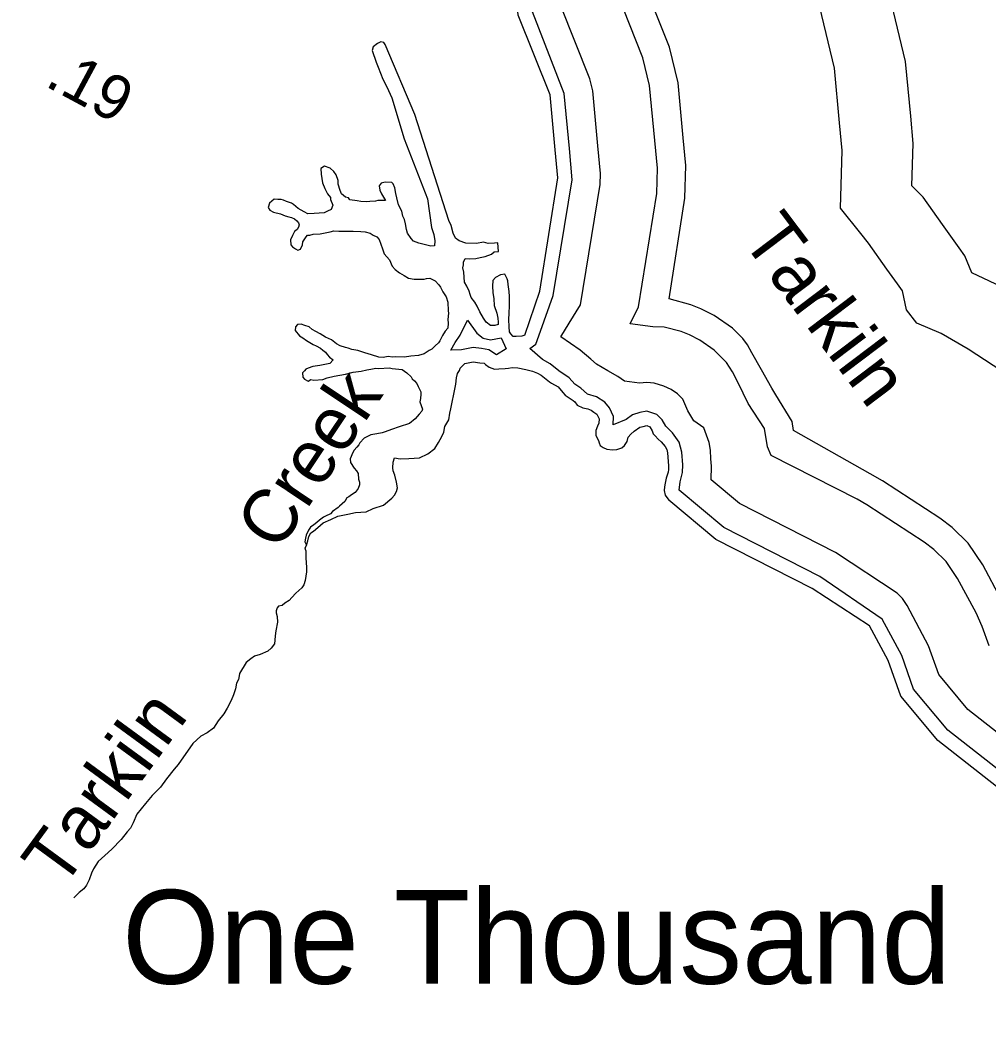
# Model space of a CAD drawing. Extents: x 2532689 to 2764727, y 536648 to 732970.
# Drawn here: x 2711624 to 2714336, y 623462 to 626254 of the extents above; entities that cross this region are included whole.
import ezdxf

# ---------------------------------------------------------------- set-up
doc = ezdxf.new("R2010")
doc.units = 0
for name, color, linetype in [('Exist Hydrographic Bay Label', 7, 'Continuous'), ('Exist Hydrographic Buffer Line', 7, 'Continuous'), ('Exist Hydrographic Creek Single Shore', 7, 'Continuous'), ('Exist Hydrographic Creek Single Shore Label', 7, 'Continuous'), ('Exist Hydrographic River Shore', 7, 'Continuous'), ('Exist Road Secondary Mileage Hundredths English Label', 7, 'Continuous')]:
    doc.layers.add(name, color=color, linetype=linetype)

msp = doc.modelspace()

# ---------------------------------------------------------------- linework, layer by layer
at = {"layer": 'Exist Hydrographic Buffer Line'}
for points in [[(2714390.3, 625499.3), (2714290.8, 625545.2), (2714271.4, 625593.3), (2714255.6, 625615.2), (2714208.6, 625680.8), (2714154.9, 625757.4), (2714123.3, 625789), (2714127, 625907.6), (2714119.6, 625984.6), (2714105.1, 626137.8), (2714038.4, 626414.9)], [(2714373.3, 624631.2), (2714321.4, 624727.7), (2714280.4, 624788.2), (2714236.1, 624832.6), (2714201.4, 624858.2), (2714040.3, 624963.4), (2714006.4, 624983.1), (2713791.7, 625103.9), (2713787.8, 625129.7), (2713741.5, 625204.4), (2713730.6, 625222.3), (2713701.3, 625274), (2713674.6, 625321.6), (2713662.1, 625344), (2713649, 625361.4), (2713620.3, 625390.3), (2713568.8, 625426.3), (2713531.5, 625445), (2713503.8, 625456.4), (2713443.1, 625472.6), (2713487, 625754.8), (2713489.9, 625846.4), (2713482.5, 625924.1), (2713468.2, 626077.9), (2713443.8, 626177.6), (2713374.9, 626351.1)], [(2714339.6, 624501), (2714320.2, 624554.9), (2714303.1, 624593.3), (2714251.1, 624689.7), (2714219.1, 624736.8), (2714184.6, 624771.3), (2714157.5, 624791.2), (2713996.6, 624896.4), (2713970.1, 624911.7), (2713729, 625033.9), (2713718.3, 625058.7), (2713710.3, 625110), (2713664.6, 625179.8), (2713635.9, 625237.6), (2713620.5, 625268.7), (2713603.3, 625294.6), (2713568.8, 625329.1), (2713528.9, 625357.1), (2713499.7, 625371.6), (2713476.4, 625381.3), (2713429, 625393.9), (2713397, 625394.1), (2713334.1, 625403), (2713357, 625450.3), (2713408.1, 625767.5), (2713410.3, 625838.7), (2713402.8, 625916.5), (2713388.4, 626070.4), (2713369.5, 626148), (2713296.1, 626332.5)], [(2714442.2, 625226.7), (2714281, 625331.8), (2714205.1, 625375.6), (2714136.4, 625404.3), (2714107.5, 625441.7), (2714096.6, 625495.6), (2714082.3, 625515.2), (2714052.6, 625555.8), (2714001.3, 625628.6), (2713979.8, 625655.9), (2713922.6, 625726.8), (2713927.9, 625888.5), (2713920.5, 625965.7), (2713906.2, 626119.1), (2713852.6, 626340.8)], [(2714508.2, 624143.6), (2714279.6, 624322.7), (2714198.4, 624420.5), (2714169.6, 624500.9), (2714110.2, 624613.8), (2714096.6, 624633.9), (2714081.9, 624648.7), (2713909, 624762.4), (2713640.4, 624899.5), (2713560.8, 624966.3), (2713561.3, 625004.3), (2713560, 625024.8), (2713558.6, 625048.8), (2713555.1, 625070.8), (2713540.1, 625111.4), (2713512, 625131.4), (2713495.8, 625159), (2713480.9, 625191.7), (2713466.1, 625206.5), (2713448.9, 625218.5), (2713428.2, 625228.3), (2713401.3, 625236.3), (2713380.6, 625238.1), (2713359.9, 625236.3), (2713317.9, 625242.1), (2713299.4, 625255.3), (2713271.5, 625271.4), (2713239.3, 625289.5), (2713223.7, 625303.9), (2713193.4, 625329.5), (2713139.9, 625366), (2713163.2, 625405.1), (2713194.4, 625456.3), (2713250, 625792.9), (2713251, 625823.5), (2713243.6, 625901.5), (2713229.1, 626055.4), (2713221.1, 626088.7), (2713138.6, 626295.1)], [(2714464.3, 624076.2), (2714223.6, 624265), (2714127.8, 624380.2), (2714094.4, 624473.9), (2714039.8, 624575.8), (2713865.3, 624695.4), (2713595.9, 624832.3), (2713471, 624937.3), (2713473.5, 624960.6), (2713480.7, 624986.8), (2713480.9, 625007.6), (2713478.8, 625043.8), (2713470.8, 625071.2), (2713452.4, 625097.4), (2713434.1, 625116), (2713423.9, 625134.1), (2713408.9, 625149.2), (2713380.6, 625158.1), (2713360.5, 625154.3), (2713340.8, 625147.6), (2713322.4, 625134.8), (2713285.9, 625120.3), (2713286.9, 625143.5), (2713276.2, 625167.9), (2713262.9, 625183.4), (2713239.7, 625198), (2713214.1, 625206.2), (2713196.1, 625222.2), (2713178.6, 625233.5), (2713162.8, 625252), (2713134.1, 625271.6), (2713109.7, 625290.6), (2713087.8, 625302.5), (2713052.5, 625333.5), (2713069.5, 625345.4), (2713082.9, 625382.5), (2713118.5, 625481.9), (2713171, 625805.6), (2713163.9, 625893.8), (2713149.3, 626048), (2713059.9, 626276.5)], [(2712986.3, 625332.7), (2712959.6, 625316.4), (2712938.3, 625330), (2712917.8, 625333.4), (2712894.4, 625336.7), (2712861.8, 625330.4), (2712831.5, 625328.6), (2712843.4, 625350.9), (2712857.7, 625370.9), (2712878, 625412.6), (2712904.3, 625376.4), (2712922.5, 625363.1), (2712942.6, 625357.7), (2712972.6, 625363.8), (2712986.3, 625332.7)]]:
    msp.add_lwpolyline(points, dxfattribs=at)
at = {"layer": 'Exist Hydrographic Creek Single Shore'}
for points in [[(2713247.1, 625069.7), (2713249.6, 625062.5), (2713258, 625056.9), (2713268.2, 625051.6)], [(2712425.3, 624768.4), (2712423.8, 624774.6), (2712427.3, 624782.7)], [(2712425.3, 624768.4), (2712425.3, 624748.5), (2712426.3, 624732.5), (2712426.9, 624722.6), (2712427.5, 624708.6), (2712423, 624684.3), (2712419.5, 624672.1), (2712414, 624663.7), (2712397.2, 624648.7), (2712385.9, 624636.1), (2712378.3, 624627.6), (2712366.6, 624620.9), (2712359, 624614.4), (2712349, 624611.9), (2712345.3, 624607.7), (2712341.8, 624599.4), (2712342, 624593.4), (2712344.9, 624583.6), (2712345.5, 624567.6), (2712341, 624543.2), (2712339.8, 624529.2), (2712338.5, 624517), (2712337.1, 624506.9), (2712327.9, 624494.4), (2712318.4, 624485.8), (2712296.9, 624476.5), (2712281.1, 624471.7), (2712271.3, 624465.1), (2712258.1, 624454.3), (2712239.9, 624423.2), (2712238.1, 624417.1), (2712236.8, 624407), (2712231.3, 624396.6), (2712228.4, 624380.4), (2712223.1, 624364.1), (2712216.1, 624347.6), (2712205.2, 624327), (2712196, 624310.4), (2712179.4, 624291.4), (2712166.3, 624270.6), (2712149.1, 624257.6), (2712131.6, 624248.6), (2712108.9, 624227.2), (2712068.1, 624168.8), (2712056.8, 624156), (2712034.6, 624128.7), (2712017.8, 624105.7), (2711995.1, 624082.4), (2711976.4, 624059.3), (2711952, 624029.8), (2711941.5, 624005.1), (2711934.4, 623990.7), (2711924.9, 623980.1), (2711908.1, 623959.1), (2711881.7, 623931.5), (2711862.6, 623914.3), (2711843.5, 623897.2), (2711830.8, 623876.5), (2711825.3, 623864.1), (2711818.5, 623845.7), (2711811.3, 623831.2), (2711803.8, 623820.8), (2711790.6, 623810), (2711775.3, 623795.1)]]:
    msp.add_lwpolyline(points, dxfattribs=at)
at = {"layer": 'Exist Hydrographic River Shore'}
for points in [[(2713124.1, 625890), (2713109.5, 626044.2), (2713020.5, 626267.2), (2712973.6, 626816.9), (2712938.5, 626897.6), (2712899.6, 627099.7), (2712785.5, 627338), (2712758.5, 627412.5), (2712754.8, 627451.4)], [(2713038.8, 625371.1), (2713030.4, 625368.7), (2713014.4, 625367.7), (2713006.4, 625367.3), (2712999.8, 625374.9), (2712995.5, 625380.7), (2712994.9, 625394.7), (2712993.7, 625414.7), (2712994.5, 625432.7), (2712995.5, 625452.9), (2712996.1, 625478.9), (2712995.3, 625492.9), (2712992, 625512.8), (2712991.6, 625522.8), (2712989.2, 625528.7), (2712982.4, 625542.3), (2712970.5, 625539.6), (2712956.8, 625532.9), (2712949.4, 625524.4), (2712948.4, 625508.3), (2712949.4, 625490.3), (2712952.3, 625472.4), (2712953.3, 625454.4), (2712960.7, 625432.8), (2712963.3, 625419), (2712964.1, 625407), (2712964.3, 625401), (2712954.5, 625398.4), (2712942.6, 625397.7), (2712930.1, 625407), (2712923.3, 625418.7), (2712912.3, 625436.1), (2712905.5, 625451.8), (2712898.7, 625463.4), (2712888.1, 625476.8), (2712885.6, 625484.7), (2712883.1, 625494.6), (2712876.4, 625508.2), (2712869.6, 625519.8), (2712868.8, 625533.8), (2712868, 625547.8), (2712865.3, 625559.7), (2712866.7, 625567.8), (2712866.5, 625575.8), (2712871.9, 625586.1), (2712884, 625584.8), (2712901.8, 625585.8), (2712913.9, 625588.5), (2712927.6, 625591.3), (2712945.3, 625598.3), (2712952.9, 625604.8), (2712964.8, 625605.5), (2712963.5, 625629.4), (2712953.5, 625628.9), (2712935.6, 625627.9), (2712923.3, 625631.2), (2712903.7, 625628), (2712873.5, 625628.3), (2712855.1, 625635.3), (2712844.6, 625642.7), (2712837.8, 625656.3), (2712832.5, 625678.1), (2712825.7, 625691.8), (2712731, 625989), (2712647.7, 626184.7), (2712643.6, 626190.5), (2712635.7, 626192), (2712625.8, 626187.4), (2712614.3, 626178.8), (2712610.8, 626168.6), (2712622.7, 626135.1), (2712627.7, 626121.4), (2712641.4, 626088.1), (2712652.5, 626066.7), (2712666.4, 626035.4), (2712700.9, 625921.1), (2712766.5, 625752.5), (2712777.1, 625672.9), (2712784.1, 625653.3), (2712787, 625635.4), (2712785.7, 625621.2), (2712775.9, 625620.7), (2712741.7, 625628.8), (2712727.1, 625634), (2712720.7, 625641.6), (2712709.9, 625657), (2712707.4, 625666.9), (2712704.3, 625682.8), (2712701.9, 625694.6), (2712697.2, 625704.4), (2712694.3, 625718.3), (2712685.3, 625735.8), (2712680.4, 625755.6), (2712677.5, 625767.4), (2712674.6, 625783.3), (2712670.1, 625795.1), (2712665.8, 625798.8), (2712647.7, 625799.8), (2712635.9, 625797.1), (2712630.3, 625788.8)], [(2713038.8, 625371.1), (2713080.6, 625494.7), (2713131.5, 625811.9), (2713124.1, 625890)], [(2712630.3, 625788.8), (2712633, 625776.9), (2712637.5, 625767.1), (2712648.8, 625747.7), (2712626.6, 625748.5), (2712620.9, 625746.1), (2712604.9, 625745.2), (2712594.8, 625744.6), (2712578.9, 625745.7), (2712568.8, 625747.1), (2712548.5, 625750), (2712544.4, 625755.8), (2712536, 625757.3), (2712525.5, 625766.7), (2712521, 625776.5), (2712516.1, 625794.2), (2712515.5, 625804.2), (2712510.6, 625820), (2712504, 625829.6), (2712493.5, 625839.1), (2712477.4, 625844.1), (2712467.5, 625837.6), (2712468.5, 625821.6), (2712471.8, 625797.7), (2712478.8, 625782), (2712485.6, 625766.5), (2712494.2, 625756.9), (2712494.6, 625750.9), (2712501.3, 625735.2), (2712496, 625722.9), (2712486.4, 625718.4), (2712476.5, 625713.8), (2712448.8, 625712.2), (2712430.8, 625711.2), (2712420.6, 625716.6), (2712403.7, 625725.7), (2712391.2, 625736.9), (2712385.1, 625740.6), (2712370.7, 625745.8), (2712362.5, 625749.3), (2712356.6, 625751), (2712346.5, 625750.5), (2712336.3, 625751.9), (2712323.2, 625741.1), (2712319.9, 625728.8), (2712324, 625721.1), (2712334.6, 625715.6), (2712354.7, 625710.8), (2712367, 625705.5), (2712377.3, 625702.1), (2712385.3, 625700.5), (2712393.5, 625697), (2712399.8, 625691.3), (2712404.4, 625685.6), (2712406.6, 625679.7), (2712404.8, 625673.6), (2712401.3, 625667.4), (2712393.5, 625660.9), (2712388.2, 625650.6), (2712382.8, 625638.3), (2712383.6, 625624.3), (2712388.2, 625618.5), (2712396.4, 625612.9), (2712402.5, 625609.3), (2712410.3, 625611.8), (2712415.6, 625624.1), (2712417.3, 625632.2), (2712422.8, 625640.5), (2712426.3, 625646.8), (2712430, 625651), (2712436.1, 625651.3), (2712446, 625653.9), (2712465.9, 625655.1), (2712479.8, 625657.8), (2712493.5, 625660.7), (2712503.6, 625663.2), (2712517.5, 625662), (2712529.6, 625662.7), (2712557.5, 625662.3), (2712579.7, 625661.6), (2712591.6, 625660.2), (2712605.9, 625657.1), (2712614.1, 625651.5), (2712624.6, 625646), (2712630.7, 625638.5), (2712640.4, 625612.9), (2712645.1, 625599.2), (2712660.1, 625582), (2712667, 625564.3), (2712675.6, 625554.8), (2712688.1, 625545.5), (2712700.7, 625538.2), (2712713.2, 625530.9), (2712729.2, 625527.8), (2712757.2, 625527.4), (2712763, 625529.7), (2712773, 625530.3), (2712787.6, 625523.1), (2712798.1, 625511.7), (2712802.4, 625505.9)], [(2712802.4, 625505.9), (2712809.3, 625492.3), (2712818.1, 625478.8), (2712822.9, 625463), (2712824.3, 625439), (2712824.5, 625433.1), (2712823.5, 625415), (2712824.1, 625405), (2712823.1, 625390.9), (2712815.5, 625382.4), (2712808.1, 625369.9), (2712801.1, 625355.5), (2712797.2, 625349.3), (2712787.8, 625340.8), (2712778.4, 625332.1), (2712770.6, 625327.7), (2712757, 625318.9), (2712741.3, 625314), (2712719.3, 625312.7), (2712701.5, 625309.7), (2712675.6, 625310.3), (2712667.6, 625309.8), (2712655.5, 625311), (2712641.6, 625308.3), (2712629.5, 625309.6), (2712609, 625316.4), (2712590.7, 625321.4), (2712570.6, 625328.3), (2712554.2, 625331.3), (2712544, 625334.8), (2712536, 625336.3), (2712521.8, 625341.5), (2712511.4, 625346.9), (2712496.8, 625358.1), (2712480.2, 625365.2), (2712465.9, 625374.4), (2712453.6, 625381.7), (2712443.1, 625387.1), (2712434.9, 625394.7), (2712422.6, 625397.9), (2712412.3, 625401.4), (2712402.3, 625400.8), (2712396.8, 625394.4), (2712395.3, 625384.4), (2712408, 625369.1), (2712416.7, 625363.5), (2712426.9, 625356.1), (2712445.6, 625345.1), (2712453.8, 625341.6), (2712466.1, 625334.3), (2712472.6, 625328.6), (2712480.8, 625323.1), (2712485.1, 625317.3), (2712491.5, 625309.7), (2712502.2, 625302.3), (2712492.5, 625291.7), (2712478.8, 625288.9), (2712464.8, 625286.1), (2712445.2, 625283), (2712431.4, 625278.2), (2712425.5, 625275.8), (2712421.6, 625271.6), (2712416, 625265.3), (2712416.9, 625253.3), (2712421.2, 625247.5), (2712431.4, 625242), (2712439, 625246.6), (2712447.4, 625245), (2712473, 625246.5), (2712484.7, 625251.2), (2712504.6, 625256.3), (2712536.4, 625262.1), (2712557.7, 625267.4), (2712579.9, 625270.6), (2712595.7, 625273.6), (2712607.4, 625276.2), (2712621.3, 625279.1), (2712629.3, 625277.5), (2712659.2, 625279.2), (2712667.2, 625277.7), (2712695.5, 625275.3), (2712708, 625266), (2712720.5, 625254.7), (2712723, 625248.8), (2712729.4, 625243.1), (2712735.9, 625235.5), (2712740.2, 625227.7), (2712747, 625212.1), (2712747.4, 625206.1), (2712746.2, 625194), (2712744.7, 625183.9), (2712751.9, 625164.2), (2712750.1, 625158.1), (2712742.5, 625149.7), (2712731.4, 625137), (2712716, 625124.1), (2712686.5, 625114.4), (2712665.2, 625107.1), (2712647.3, 625100.1), (2712639.5, 625097.7)], [(2712427.3, 624782.7), (2712430.8, 624795), (2712434.1, 624807.2), (2712439.4, 624817.5), (2712447, 624822), (2712458.5, 624832.7), (2712473.9, 624845.6), (2712495.4, 624854.8), (2712514.9, 624864), (2712542.6, 624869.6), (2712564.3, 624874.8), (2712594, 624876.5), (2712613.5, 624885.7), (2712643, 624895.4), (2712666, 624914.7), (2712673.6, 624923.2), (2712678.9, 624933.5), (2712682.4, 624943.7), (2712679.3, 624959.6), (2712674.4, 624979.4), (2712669.5, 624991.1), (2712669.1, 624999.1), (2712670.3, 625015.3), (2712673.6, 625027.5), (2712689.8, 625024.4), (2712713.6, 625025.8), (2712743.5, 625027.5), (2712766.9, 625038.8), (2712786.2, 625054), (2712797, 625070.6), (2712806, 625087.2), (2712811.6, 625099.5), (2712814.7, 625115.7), (2712825.5, 625134.4), (2712828.6, 625152.6), (2712831.9, 625164.8), (2712834.8, 625183), (2712839.7, 625205.4), (2712842.5, 625219.5), (2712845.8, 625233.8), (2712846.9, 625251.9), (2712850.1, 625264.1), (2712855.7, 625272.4), (2712857.3, 625278.5), (2712870.6, 625291.4), (2712894.4, 625296.7), (2712912.7, 625293.8), (2712924.6, 625292.4), (2712928.9, 625288.7), (2712939.3, 625281.3), (2712953.5, 625276.1), (2712965.6, 625276.7), (2712983.4, 625277.8), (2712993.3, 625278.3), (2713003.5, 625280.6)], [(2713003.5, 625280.6), (2713019.3, 625279.8), (2713041.7, 625275.1), (2713059.9, 625270.1), (2713074.1, 625265), (2713084.5, 625259.5), (2713107.5, 625240.8), (2713113.8, 625237.1), (2713132.3, 625226.2), (2713145.4, 625210.9), (2713151.6, 625203.2), (2713174.5, 625188.5), (2713178.8, 625184.7), (2713185.4, 625175), (2713201.6, 625168), (2713215.7, 625164.8), (2713224.2, 625161.3), (2713232.4, 625155.8), (2713240.6, 625150.2), (2713247.3, 625136.5), (2713246.1, 625124.4), (2713242.6, 625116.2), (2713237.3, 625103.9), (2713238.1, 625089.9), (2713244.9, 625076.3), (2713247.1, 625069.7)], [(2713370.6, 625115.6), (2713380.6, 625118.1), (2713388.8, 625114.6), (2713395.4, 625102.9), (2713397.8, 625095.1), (2713404, 625089.4), (2713412.6, 625079.9), (2713421, 625072.4), (2713431.9, 625058.9), (2713436.4, 625051.2), (2713438.8, 625041.3), (2713439.7, 625029.3), (2713440.3, 625017.3), (2713440.9, 625005.3), (2713441.5, 624995.3), (2713439.9, 624987.3), (2713434.7, 624970.9), (2713431.7, 624956.7), (2713430.4, 624946.6), (2713428.8, 624936.4), (2713431.7, 624922.6), (2713442.3, 624909.2)], [(2712639.5, 625097.7), (2712623.8, 625094.8), (2712607.8, 625091.8), (2712598.1, 625087.2), (2712588.3, 625082.7), (2712577, 625070), (2712573.5, 625063.8), (2712567.8, 625057.4), (2712560.4, 625049), (2712556.5, 625042.8), (2712549.7, 625024.4), (2712550.3, 625014.4), (2712561, 624999), (2712567.6, 624991.3), (2712572.1, 624983.5), (2712573.1, 624967.6), (2712575.4, 624959.7), (2712575.8, 624951.7), (2712572.3, 624941.4), (2712563.1, 624930.9), (2712553.4, 624924.3), (2712545.8, 624917.9), (2712539.9, 624915.5), (2712534.6, 624905.2), (2712519.4, 624892.3), (2712515.5, 624888.1), (2712500.1, 624877.2), (2712494.4, 624870.8), (2712480.8, 624864), (2712474.9, 624861.7), (2712463.4, 624853), (2712455.8, 624846.6), (2712448, 624840.1), (2712438.6, 624833.5), (2712433.1, 624825.2), (2712425.9, 624810.8), (2712424.2, 624802.6), (2712422.8, 624792.6), (2712427.3, 624782.7)], [(2713268.2, 625051.6), (2713284.2, 625050.4), (2713296.3, 625051.1), (2713310.1, 625056), (2713317.7, 625062.4), (2713325, 625072.9), (2713328.3, 625085.1), (2713335.9, 625093.5), (2713345.3, 625102), (2713360.9, 625113), (2713370.6, 625115.6)], [(2716469.1, 622964.3), (2716342.6, 623039), (2714442.6, 624042.5), (2714195.7, 624236.1), (2714092.5, 624360.1), (2714056.7, 624460.4), (2714004.6, 624556.8), (2713843.6, 624662), (2713573.6, 624798.7), (2713442.3, 624909.2)]]:
    msp.add_lwpolyline(points, dxfattribs=at)

# ---------------------------------------------------------------- texts
at = {"layer": 'Exist Hydrographic Bay Label'}
msp.add_text('Tarkiln', height=150, rotation=307.0594, dxfattribs=at).set_placement((2713642.3, 625640.2))
at = {"layer": 'Exist Hydrographic Creek Single Shore Label'}
for s, rotation, p in [('Creek', 56.2723, (2712347.1, 624760.6)), ('Tarkiln', 53.7905, (2711742.8, 623817.3))]:
    msp.add_text(s, height=150, rotation=rotation, dxfattribs=at).set_placement(p)
msp.add_text('One Thousand', height=262.467, dxfattribs=at).set_placement((2711910.8, 623554.9))
at = {"layer": 'Exist Road Secondary Mileage Hundredths English Label'}
msp.add_text('.19', height=125, rotation=331.7653, dxfattribs=at).set_placement((2711690.9, 626070.7))

doc.saveas('drawing.dxf')
